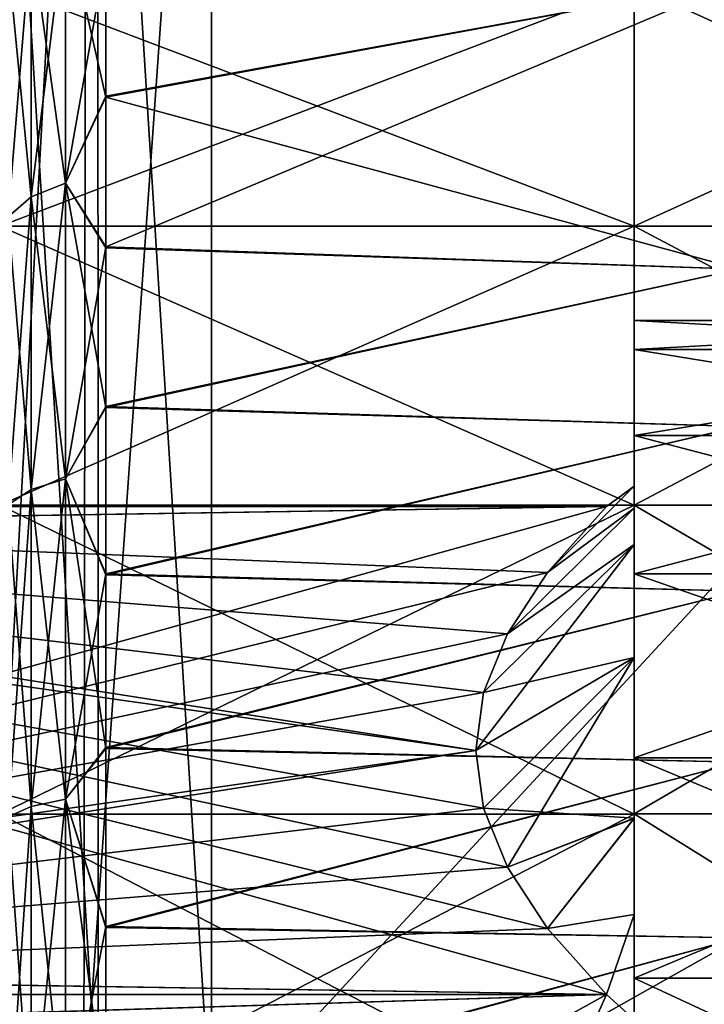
# Model space of a CAD drawing. Header units: metres. Extents: x 26 to 263, y -109 to 109.
# Tile 320 of 656: x 49.85 to 53.09, y 78.56 to 83.22. Entities that reach past the tile are written whole.
import ezdxf

# ---------------------------------------------------------------- set-up
doc = ezdxf.new("R2010")
doc.units = ezdxf.units.M
doc.layers.add('solid_500750', color=7, linetype='CONTINUOUS')

msp = doc.modelspace()

# ---------------------------------------------------------------- linework, layer by layer
at = {"layer": 'solid_500750'}
for points in [[(50.760601, 86.630127, -15.062011), (50.760601, 77.969872, -20.06201), (50.155594, 78.053627, -20.013655)], [(50.167454, 86.549828, -15.10837), (50.760601, 86.630127, -15.062011), (50.155594, 78.053627, -20.013655)], [(50.760601, 77.969872, 5.7226), (50.760601, 86.630127, 0.722599), (50.221989, 86.563576, 0.761022)], [(58.760601, 86.630127, -15.062011), (50.760601, 77.969872, -20.06201), (50.760601, 86.630127, -15.062011)], [(58.760601, 86.630127, -15.062011), (58.760601, 77.969872, -20.06201), (50.760601, 77.969872, -20.06201)], [(58.760601, 77.969872, 5.7226), (50.760601, 86.630127, 0.722599), (50.760601, 77.969872, 5.7226)], [(58.760601, 77.969872, 5.7226), (58.760601, 86.630127, 0.722599), (50.760601, 86.630127, 0.722599)], [(50.167454, 86.549828, -15.10837), (49.707775, 78.22921, -19.912285), (49.706978, 86.370819, -15.21172)], [(50.167454, 86.549828, -15.10837), (50.155594, 78.053627, -20.013655), (49.707775, 78.22921, -19.912285)], [(50.224606, 78.035484, 5.684717), (50.221989, 86.563576, 0.761022), (49.708607, 86.371056, 0.872175)], [(50.224606, 78.035484, 5.684717), (50.760601, 77.969872, 5.7226), (50.221989, 86.563576, 0.761022)], [(50.224606, 78.035484, 5.684717), (49.708607, 86.371056, 0.872175), (49.708195, 78.228745, 5.57314)], [(50.069256, 83.697708, 0.228003), (50.069256, 82.449371, 1.294181), (49.906906, 83.620972, 0.151264)], [(50.069256, 83.697708, -14.567414), (49.906906, 83.620972, -14.490675), (49.906906, 82.385582, -15.545794)], [(50.069256, 82.449371, -15.633593), (50.069256, 83.697708, -14.567414), (49.906906, 82.385582, -15.545794)], [(50.069256, 82.449371, -15.633593), (50.260601, 83.528648, -14.785257), (50.069256, 83.697708, -14.567414)], [(50.069256, 83.697708, 0.228003), (50.260601, 83.524231, 0.450037), (50.260601, 82.857697, 1.030698)], [(50.069256, 83.697708, 0.228003), (50.260601, 82.857697, 1.030698), (50.069256, 82.449371, 1.294181)], [(49.906906, 83.620972, 0.151264), (49.906906, 82.385582, 1.206382), (49.798508, 83.506111, 0.036404)], [(49.906906, 83.620972, -14.490675), (49.798508, 83.506111, -14.375814), (49.798508, 82.290108, -15.41438)], [(49.906906, 82.385582, -15.545794), (49.906906, 83.620972, -14.490675), (49.798508, 82.290108, -15.41438)], [(50.069256, 82.449371, 1.294181), (49.906906, 82.385582, 1.206382), (49.906906, 83.620972, 0.151264)], [(49.906906, 82.385582, 1.206382), (49.798508, 82.290108, 1.074969), (49.798508, 83.506111, 0.036404)], [(50.069256, 82.449371, -15.633593), (50.260601, 82.862457, -15.3663), (50.260601, 83.528648, -14.785257)], [(50.260601, 83.528648, -14.785257), (50.260601, 82.862457, -15.3663), (53.260601, 83.411316, -14.894855)], [(50.260601, 82.857697, 1.030698), (50.260601, 83.524231, 0.450037), (53.260601, 83.411316, 0.555443)], [(50.260601, 82.857697, 1.030698), (53.260601, 83.411316, 0.555443), (53.260601, 82.042732, 1.620677)], [(50.260601, 82.14901, -15.889745), (53.260601, 82.042732, -15.960088), (53.260601, 83.411316, -14.894855)], [(50.260601, 82.862457, -15.3663), (50.260601, 82.14901, -15.889745), (53.260601, 83.411316, -14.894855)], [(49.760601, 82.246025, -0.084106), (52.760601, 82.246025, -0.084106), (52.760601, 83.386192, -1.224308)], [(49.760601, 82.246025, -0.084106), (52.760601, 83.386192, -1.224308), (49.760601, 83.386192, -1.224308)], [(49.760601, 83.386192, -13.115103), (52.760601, 83.386192, -13.115103), (52.760601, 82.246025, -14.255304)], [(49.760601, 83.386192, -13.115103), (52.760601, 82.246025, -14.255304), (49.760601, 82.246025, -14.255304)], [(52.760601, 83.386192, -13.115103), (52.760601, 83.386192, -1.224308), (52.760601, 82.246025, -0.084106)], [(52.760601, 82.246025, -14.255304), (52.760601, 83.386192, -13.115103), (52.760601, 82.246025, -0.084106)], [(52.760601, 83.385971, -1.224002), (52.760601, 83.385971, -13.115409), (52.760601, 82.245865, -14.255543)], [(55.260601, 82.245865, -14.255543), (52.760601, 82.245865, -14.255543), (52.760601, 83.385971, -13.115409)], [(52.760601, 82.245865, -0.083868), (52.760601, 83.385971, -1.224002), (52.760601, 82.245865, -14.255543)], [(55.260601, 82.245865, -14.255543), (52.760601, 83.385971, -13.115409), (55.260601, 83.385971, -13.115409)], [(55.260601, 83.385971, -1.224002), (52.760601, 83.385971, -1.224002), (52.760601, 82.245865, -0.083868)], [(55.260601, 83.385971, -1.224002), (52.760601, 82.245865, -0.083868), (55.260601, 82.245865, -0.083868)], [(50.069256, 82.449371, -15.633593), (50.260601, 82.14901, -15.889745), (50.260601, 82.862457, -15.3663)], [(50.069256, 82.449371, 1.294181), (50.260601, 82.857697, 1.030698), (50.260601, 82.143921, 1.553746)], [(50.260601, 82.143921, 1.553746), (50.260601, 82.857697, 1.030698), (53.260601, 82.042732, 1.620677)], [(50.069256, 82.449371, 1.294181), (50.069256, 81.049622, 2.151951), (49.906906, 82.385582, 1.206382)], [(50.069256, 82.449371, -15.633593), (49.906906, 82.385582, -15.545794), (49.906906, 81.000351, -16.394665)], [(50.069256, 81.049622, -16.491362), (50.069256, 82.449371, -15.633593), (49.906906, 81.000351, -16.394665)], [(50.069256, 81.049622, -16.491362), (50.260601, 82.14901, -15.889745), (50.069256, 82.449371, -15.633593)], [(50.069256, 82.449371, 1.294181), (50.260601, 82.143921, 1.553746), (50.260601, 81.387856, 2.015269)], [(50.069256, 82.449371, 1.294181), (50.260601, 81.387856, 2.015269), (50.069256, 81.049622, 2.151951)], [(49.906906, 82.385582, 1.206382), (49.906906, 81.000351, 2.055254), (49.798508, 82.290108, 1.074969)], [(49.906906, 82.385582, -15.545794), (49.798508, 82.290108, -15.41438), (49.798508, 80.926605, -16.249933)], [(49.906906, 81.000351, -16.394665), (49.906906, 82.385582, -15.545794), (49.798508, 80.926605, -16.249933)], [(50.069256, 81.049622, 2.151951), (49.906906, 81.000351, 2.055254), (49.906906, 82.385582, 1.206382)], [(49.906906, 81.000351, 2.055254), (49.798508, 80.926605, 1.910522), (49.798508, 82.290108, 1.074969)], [(49.760601, 80.924942, 0.840936), (52.760601, 80.924942, 0.840936), (52.760601, 82.246025, -0.084106)], [(49.760601, 80.924942, 0.840936), (52.760601, 82.246025, -0.084106), (49.760601, 82.246025, -0.084106)], [(49.760601, 82.246025, -14.255304), (52.760601, 82.246025, -14.255304), (52.760601, 80.924942, -15.180346)], [(49.760601, 82.246025, -14.255304), (52.760601, 80.924942, -15.180346), (49.760601, 80.924942, -15.180346)], [(52.760601, 82.246025, -14.255304), (52.760601, 82.246025, -0.084106), (52.760601, 80.924942, 0.840936)], [(52.760601, 81.01519, -6.59611), (52.760601, 82.246025, -14.255304), (52.760601, 80.924942, 0.840936)], [(52.760601, 81.015175, -7.743467), (52.760601, 80.924942, -15.180346), (52.760601, 82.246025, -14.255304)], [(52.760601, 81.01519, -6.59611), (52.760601, 81.015175, -7.743467), (52.760601, 82.246025, -14.255304)], [(52.760601, 81.79998, -7.169705), (52.760601, 82.245865, -14.255543), (52.760601, 80.925087, -15.180385)], [(55.260601, 80.925087, -15.180385), (52.760601, 80.925087, -15.180385), (52.760601, 82.245865, -14.255543)], [(52.760601, 81.79998, -7.169705), (52.760601, 82.245865, -0.083868), (52.760601, 82.245865, -14.255543)], [(55.260601, 80.925087, -15.180385), (52.760601, 82.245865, -14.255543), (55.260601, 82.245865, -14.255543)], [(52.760601, 81.255348, -4.783439), (52.760601, 80.925087, 0.840974), (52.760601, 82.245865, -0.083868)], [(55.260601, 82.245865, -0.083868), (52.760601, 82.245865, -0.083868), (52.760601, 80.925087, 0.840974)], [(52.760601, 81.662094, -5.945895), (52.760601, 81.255348, -4.783439), (52.760601, 82.245865, -0.083868)], [(52.760601, 81.79998, -7.169705), (52.760601, 81.662094, -5.945895), (52.760601, 82.245865, -0.083868)], [(55.260601, 82.245865, -0.083868), (52.760601, 80.925087, 0.840974), (55.260601, 80.925087, 0.840974)], [(50.069256, 81.049622, -16.491362), (50.260601, 81.393227, -16.351702), (50.260601, 82.14901, -15.889745)], [(50.260601, 82.14901, -15.889745), (50.260601, 81.393227, -16.351702), (53.260601, 82.042732, -15.960088)], [(50.260601, 81.387856, 2.015269), (50.260601, 82.143921, 1.553746), (53.260601, 82.042732, 1.620677)], [(50.260601, 81.387856, 2.015269), (53.260601, 82.042732, 1.620677), (53.260601, 81.29734, 2.064759)], [(50.260601, 81.393227, -16.351702), (53.260601, 81.29734, -16.404171), (53.260601, 82.042732, -15.960088)], [(52.760601, 81.662094, -8.393517), (52.760601, 81.79998, -7.169705), (52.760601, 80.925087, -15.180385)], [(55.260601, 81.662094, -5.945895), (52.760601, 81.662094, -5.945895), (52.760601, 81.79998, -7.169705)], [(55.260601, 81.79998, -7.169705), (52.760601, 81.79998, -7.169705), (52.760601, 81.662094, -8.393517)], [(55.260601, 81.662094, -5.945895), (52.760601, 81.79998, -7.169705), (55.260601, 81.79998, -7.169705)], [(55.260601, 81.79998, -7.169705), (52.760601, 81.662094, -8.393517), (55.260601, 81.662094, -8.393517)], [(52.760601, 81.255348, -9.555972), (52.760601, 81.662094, -8.393517), (52.760601, 80.925087, -15.180385)], [(55.260601, 81.255348, -4.783439), (52.760601, 81.255348, -4.783439), (52.760601, 81.662094, -5.945895)], [(55.260601, 81.255348, -4.783439), (52.760601, 81.662094, -5.945895), (55.260601, 81.662094, -5.945895)], [(55.260601, 81.662094, -8.393517), (52.760601, 81.662094, -8.393517), (52.760601, 81.255348, -9.555972)], [(55.260601, 81.662094, -8.393517), (52.760601, 81.255348, -9.555972), (55.260601, 81.255348, -9.555972)], [(50.069256, 81.049622, -16.491362), (50.260601, 80.601013, -16.748394), (50.260601, 81.393227, -16.351702)], [(50.260601, 81.393227, -16.351702), (50.260601, 80.601013, -16.748394), (53.260601, 81.29734, -16.404171)], [(50.069256, 81.049622, 2.151951), (50.260601, 81.387856, 2.015269), (50.260601, 80.595406, 2.411499)], [(50.260601, 80.595406, 2.411499), (50.260601, 81.387856, 2.015269), (53.260601, 81.29734, 2.064759)], [(50.260601, 80.595406, 2.411499), (53.260601, 81.29734, 2.064759), (53.260601, 80.518097, 2.445755)], [(50.260601, 80.601013, -16.748394), (53.260601, 80.518097, -16.785166), (53.260601, 81.29734, -16.404171)], [(52.760601, 80.600143, -10.598791), (52.760601, 81.255348, -9.555972), (52.760601, 80.925087, -15.180385)], [(52.760601, 81.255348, -4.783439), (52.760601, 80.600143, -3.74062), (52.760601, 80.925087, 0.840974)], [(55.260601, 80.600143, -3.74062), (52.760601, 80.600143, -3.74062), (52.760601, 81.255348, -4.783439)], [(55.260601, 80.600143, -3.74062), (52.760601, 81.255348, -4.783439), (55.260601, 81.255348, -4.783439)], [(55.260601, 81.255348, -9.555972), (52.760601, 81.255348, -9.555972), (52.760601, 80.600143, -10.598791)], [(55.260601, 81.255348, -9.555972), (52.760601, 80.600143, -10.598791), (55.260601, 80.600143, -10.598791)], [(50.069256, 81.049622, 2.151951), (50.069256, 79.532921, 2.78019), (49.906906, 81.000351, 2.055254)], [(50.069256, 81.049622, -16.491362), (49.906906, 81.000351, -16.394665), (49.906906, 79.499382, -17.016388)], [(50.069256, 79.532921, -17.119602), (50.069256, 81.049622, -16.491362), (49.906906, 79.499382, -17.016388)], [(50.069256, 79.532921, -17.119602), (50.260601, 80.601013, -16.748394), (50.069256, 81.049622, -16.491362)], [(50.069256, 81.049622, 2.151951), (50.260601, 80.595406, 2.411499), (50.260601, 79.772751, 2.739381)], [(50.069256, 81.049622, 2.151951), (50.260601, 79.772751, 2.739381), (50.069256, 79.532921, 2.78019)], [(49.906906, 81.000351, 2.055254), (49.906906, 79.499382, 2.676976), (49.798508, 80.926605, 1.910522)], [(49.906906, 81.000351, -16.394665), (49.798508, 80.926605, -16.249933), (49.798508, 79.449188, -16.8619)], [(49.906906, 79.499382, -17.016388), (49.906906, 81.000351, -16.394665), (49.798508, 79.449188, -16.8619)], [(50.069256, 79.532921, 2.78019), (49.906906, 79.499382, 2.676976), (49.906906, 81.000351, 2.055254)], [(52.350906, 80.606453, -6.628707), (52.760601, 81.01519, -6.59611), (52.760601, 80.911163, -6.029668)], [(52.350906, 80.606453, -6.628707), (52.629406, 80.9188, -7.169705), (52.760601, 81.01519, -6.59611)], [(52.350906, 80.606461, -7.710703), (52.760601, 80.911118, -8.30991), (52.760601, 81.015175, -7.743467)], [(52.629406, 80.9188, -7.169705), (52.350906, 80.606461, -7.710703), (52.760601, 81.015175, -7.743467)], [(52.629406, 80.9188, -7.169705), (52.760601, 81.015175, -7.743467), (52.760601, 81.01519, -6.59611)], [(52.760601, 80.911163, -6.029668), (52.760601, 81.01519, -6.59611), (52.760601, 80.924942, 0.840936)], [(52.760601, 81.015175, -7.743467), (52.760601, 80.911118, -8.30991), (52.760601, 80.924942, -15.180346)], [(49.760601, 79.463295, 1.522502), (52.760601, 79.463295, 1.522502), (52.760601, 80.924942, 0.840936)], [(49.760601, 79.463295, 1.522502), (52.760601, 80.924942, 0.840936), (49.760601, 80.924942, 0.840936)], [(49.760601, 80.924942, -15.180346), (52.760601, 80.924942, -15.180346), (52.760601, 79.463295, -15.861913)], [(49.760601, 80.924942, -15.180346), (52.760601, 79.463295, -15.861913), (49.760601, 79.463295, -15.861913)], [(49.906906, 79.499382, 2.676976), (49.798508, 79.449188, 2.52249), (49.798508, 80.926605, 1.910522)], [(52.760601, 80.600143, -10.598791), (52.760601, 80.925087, -15.180385), (52.760601, 79.463768, -15.861831)], [(55.260601, 79.463768, -15.861831), (52.760601, 79.463768, -15.861831), (52.760601, 80.925087, -15.180385)], [(55.260601, 79.463768, -15.861831), (52.760601, 80.925087, -15.180385), (55.260601, 80.925087, -15.180385)], [(52.760601, 79.729294, -2.869727), (52.760601, 79.463768, 1.52242), (52.760601, 80.925087, 0.840974)], [(55.260601, 80.925087, 0.840974), (52.760601, 80.925087, 0.840974), (52.760601, 79.463768, 1.52242)], [(52.760601, 80.600143, -3.74062), (52.760601, 79.729294, -2.869727), (52.760601, 80.925087, 0.840974)], [(55.260601, 80.925087, 0.840974), (52.760601, 79.463768, 1.52242), (55.260601, 79.463768, 1.52242)], [(52.760601, 80.911163, -6.029668), (52.760601, 80.924942, 0.840936), (52.760601, 79.463295, 1.522502)], [(52.760601, 80.204956, -9.87411), (52.760601, 79.463295, -15.861913), (52.760601, 80.924942, -15.180346)], [(52.760601, 80.73912, -8.859623), (52.760601, 80.204956, -9.87411), (52.760601, 80.924942, -15.180346)], [(52.760601, 80.911118, -8.30991), (52.760601, 80.73912, -8.859623), (52.760601, 80.924942, -15.180346)], [(44.660599, 80.9188, -7.169705), (44.760601, 80.794876, -7.384348), (52.010601, 79.764099, -9.169704)], [(52.629406, 80.9188, -7.169705), (44.760601, 80.794876, -6.955062), (44.660599, 80.794876, -6.955062)], [(44.660599, 80.9188, -7.169705), (52.629406, 80.9188, -7.169705), (44.660599, 80.794876, -6.955062)], [(44.660599, 80.9188, -7.169705), (52.010601, 79.764099, -9.169704), (52.04792, 80.037941, -8.695408)], [(44.660599, 80.9188, -7.169705), (52.04792, 80.037941, -8.695408), (52.160271, 80.316315, -8.213251)], [(44.660599, 80.9188, -7.169705), (52.160271, 80.316315, -8.213251), (52.350906, 80.606461, -7.710703)], [(44.660599, 80.9188, -7.169705), (52.350906, 80.606461, -7.710703), (52.629406, 80.9188, -7.169705)], [(52.629406, 80.9188, -7.169705), (44.760601, 78.733322, -3.384348), (44.760601, 80.794876, -6.955062)], [(52.350906, 80.606453, -6.628707), (44.760601, 78.733322, -3.384348), (52.629406, 80.9188, -7.169705)], [(52.160267, 80.316307, -6.126158), (52.760601, 80.911163, -6.029668), (52.760601, 80.739182, -5.479948)], [(52.160267, 80.316307, -6.126158), (52.350906, 80.606453, -6.628707), (52.760601, 80.911163, -6.029668)], [(52.160271, 80.316315, -8.213251), (52.760601, 80.73912, -8.859623), (52.760601, 80.911118, -8.30991)], [(52.350906, 80.606461, -7.710703), (52.160271, 80.316315, -8.213251), (52.760601, 80.911118, -8.30991)], [(52.760601, 80.739182, -5.479948), (52.760601, 80.911163, -6.029668), (52.760601, 79.463295, 1.522502)], [(52.629406, 78.609398, -11.169705), (44.760601, 80.794876, -7.384348), (44.760601, 78.733322, -10.955063)], [(52.350906, 78.921745, -10.628707), (44.760601, 80.794876, -7.384348), (52.629406, 78.609398, -11.169705)], [(52.160267, 79.211891, -10.126158), (44.760601, 80.794876, -7.384348), (52.350906, 78.921745, -10.628707)], [(52.04792, 79.490265, -9.644), (44.760601, 80.794876, -7.384348), (52.160267, 79.211891, -10.126158)], [(52.010601, 79.764099, -9.169704), (44.760601, 80.794876, -7.384348), (52.04792, 79.490265, -9.644)], [(52.010601, 79.764099, -9.169704), (52.760601, 80.204956, -9.87411), (52.760601, 80.73912, -8.859623)], [(52.04792, 80.037941, -8.695408), (52.010601, 79.764099, -9.169704), (52.760601, 80.73912, -8.859623)], [(52.04792, 80.037933, -5.644), (52.760601, 80.739182, -5.479948), (52.760601, 80.205048, -4.465431)], [(52.04792, 80.037933, -5.644), (52.160267, 80.316307, -6.126158), (52.760601, 80.739182, -5.479948)], [(52.160271, 80.316315, -8.213251), (52.04792, 80.037941, -8.695408), (52.760601, 80.73912, -8.859623)], [(52.760601, 80.205048, -4.465431), (52.760601, 80.739182, -5.479948), (52.760601, 79.463295, 1.522502)], [(52.160267, 80.316307, -6.126158), (44.760601, 78.733322, -3.384348), (52.350906, 80.606453, -6.628707)], [(50.069256, 79.532921, -17.119602), (50.260601, 79.778542, -17.076759), (50.260601, 80.601013, -16.748394)], [(50.260601, 80.601013, -16.748394), (50.260601, 79.778542, -17.076759), (53.260601, 80.518097, -16.785166)], [(52.760601, 79.729294, -11.469684), (52.760601, 80.600143, -10.598791), (52.760601, 79.463768, -15.861831)], [(55.260601, 79.729294, -2.869727), (52.760601, 79.729294, -2.869727), (52.760601, 80.600143, -3.74062)], [(55.260601, 79.729294, -2.869727), (52.760601, 80.600143, -3.74062), (55.260601, 80.600143, -3.74062)], [(55.260601, 80.600143, -10.598791), (52.760601, 80.600143, -10.598791), (52.760601, 79.729294, -11.469684)], [(55.260601, 80.600143, -10.598791), (52.760601, 79.729294, -11.469684), (55.260601, 79.729294, -11.469684)], [(50.260601, 79.772751, 2.739381), (50.260601, 80.595406, 2.411499), (53.260601, 80.518097, 2.445755)], [(50.260601, 79.772751, 2.739381), (53.260601, 80.518097, 2.445755), (53.260601, 79.709061, 2.761458)], [(50.260601, 79.778542, -17.076759), (53.260601, 79.709061, -17.10087), (53.260601, 80.518097, -16.785166)], [(52.04792, 80.037933, -5.644), (44.760601, 78.733322, -3.384348), (52.160267, 80.316307, -6.126158)], [(52.010601, 79.764099, -5.169704), (52.04792, 80.037933, -5.644), (52.760601, 80.205048, -4.465431)], [(52.04792, 79.490265, -4.695408), (52.010601, 79.764099, -5.169704), (52.760601, 80.205048, -4.465431)], [(52.010601, 79.764099, -9.169704), (52.04792, 79.490265, -9.644), (52.760601, 80.204956, -9.87411)], [(52.04792, 79.490265, -4.695408), (52.760601, 80.205048, -4.465431), (52.760601, 79.442963, -3.608246)], [(52.04792, 79.490265, -9.644), (52.160267, 79.211891, -10.126158), (52.760601, 80.204956, -9.87411)], [(52.160267, 79.211891, -10.126158), (52.760601, 79.442818, -10.731286), (52.760601, 80.204956, -9.87411)], [(52.760601, 79.442963, -3.608246), (52.760601, 80.205048, -4.465431), (52.760601, 79.463295, 1.522502)], [(52.760601, 80.204956, -9.87411), (52.760601, 79.442818, -10.731286), (52.760601, 79.463295, -15.861913)], [(52.010601, 79.764099, -5.169704), (44.760601, 78.733322, -3.384348), (52.04792, 80.037933, -5.644)], [(44.660599, 78.609398, -3.169705), (44.760601, 78.733322, -3.384348), (52.010601, 79.764099, -5.169704)], [(44.660599, 78.609398, -3.169705), (52.010601, 79.764099, -5.169704), (52.04792, 79.490265, -4.695408)], [(50.069256, 79.532921, -17.119602), (50.260601, 78.931511, -17.334602), (50.260601, 79.778542, -17.076759)], [(50.069256, 79.532921, 2.78019), (50.260601, 79.772751, 2.739381), (50.260601, 78.925575, 2.996727)], [(50.260601, 79.778542, -17.076759), (50.260601, 78.931511, -17.334602), (53.260601, 79.709061, -17.10087)], [(50.260601, 78.925575, 2.996727), (50.260601, 79.772751, 2.739381), (53.260601, 79.709061, 2.761458)], [(52.760601, 78.68647, -12.124974), (52.760601, 79.729294, -11.469684), (52.760601, 79.463768, -15.861831)], [(52.760601, 79.729294, -2.869727), (52.760601, 78.68647, -2.214437), (52.760601, 79.463768, 1.52242)], [(55.260601, 78.68647, -2.214437), (52.760601, 78.68647, -2.214437), (52.760601, 79.729294, -2.869727)], [(55.260601, 78.68647, -2.214437), (52.760601, 79.729294, -2.869727), (55.260601, 79.729294, -2.869727)], [(55.260601, 79.729294, -11.469684), (52.760601, 79.729294, -11.469684), (52.760601, 78.68647, -12.124974)], [(55.260601, 79.729294, -11.469684), (52.760601, 78.68647, -12.124974), (55.260601, 78.68647, -12.124974)], [(50.260601, 78.925575, 2.996727), (53.260601, 79.709061, 2.761458), (53.260601, 78.877541, 3.00895)], [(50.260601, 78.931511, -17.334602), (53.260601, 78.877541, -17.34836), (53.260601, 79.709061, -17.10087)], [(50.069256, 79.532921, 2.78019), (50.069256, 77.936607, 3.16343), (49.906906, 79.499382, 2.676976)], [(50.069256, 79.532921, -17.119602), (49.906906, 79.499382, -17.016388), (49.906906, 77.919632, -17.395651)], [(50.069256, 77.936607, -17.502842), (50.069256, 79.532921, -17.119602), (49.906906, 77.919632, -17.395651)], [(50.069256, 77.936607, -17.502842), (50.260601, 78.931511, -17.334602), (50.069256, 79.532921, -17.119602)], [(50.069256, 79.532921, 2.78019), (50.260601, 78.925575, 2.996727), (50.260601, 78.059891, 3.181757)], [(50.069256, 79.532921, 2.78019), (50.260601, 78.059891, 3.181757), (50.069256, 77.936607, 3.16343)], [(44.660599, 78.609398, -3.169705), (52.04792, 79.490265, -4.695408), (52.160271, 79.211891, -4.213251)], [(49.906906, 79.499382, 2.676976), (49.906906, 77.919632, 3.056241), (49.798508, 79.449188, 2.52249)], [(49.906906, 79.499382, -17.016388), (49.798508, 79.449188, -16.8619), (49.798508, 77.894218, -17.235216)], [(49.906906, 77.919632, -17.395651), (49.906906, 79.499382, -17.016388), (49.798508, 77.894218, -17.235216)], [(50.069256, 77.936607, 3.16343), (49.906906, 77.919632, 3.056241), (49.906906, 79.499382, 2.676976)], [(52.160271, 79.211891, -4.213251), (52.04792, 79.490265, -4.695408), (52.760601, 79.442963, -3.608246)], [(49.760601, 77.905769, 1.939816), (52.760601, 77.905769, 1.939816), (52.760601, 79.463295, 1.522502)], [(49.760601, 77.905769, 1.939816), (52.760601, 79.463295, 1.522502), (49.760601, 79.463295, 1.522502)], [(49.760601, 79.463295, -15.861913), (52.760601, 79.463295, -15.861913), (52.760601, 77.905769, -16.279228)], [(49.760601, 79.463295, -15.861913), (52.760601, 77.905769, -16.279228), (49.760601, 77.905769, -16.279228)], [(49.906906, 77.919632, 3.056241), (49.798508, 77.894218, 2.895804), (49.798508, 79.449188, 2.52249)], [(52.160267, 79.211891, -10.126158), (52.350906, 78.921745, -10.628707), (52.760601, 79.442818, -10.731286)], [(52.350906, 78.921745, -3.710703), (52.160271, 79.211891, -4.213251), (52.760601, 79.442963, -3.608246)], [(52.350906, 78.921745, -3.710703), (52.760601, 79.442963, -3.608246), (52.760601, 78.987785, -3.253484)], [(52.350906, 78.921745, -10.628707), (52.760601, 78.98761, -11.086042), (52.760601, 79.442818, -10.731286)], [(52.760601, 78.68647, -12.124974), (52.760601, 79.463768, -15.861831), (52.760601, 77.906296, -16.279167)], [(55.260601, 77.906296, -16.279167), (52.760601, 77.906296, -16.279167), (52.760601, 79.463768, -15.861831)], [(55.260601, 77.906296, -16.279167), (52.760601, 79.463768, -15.861831), (55.260601, 79.463768, -15.861831)], [(52.760601, 78.68647, -2.214437), (52.760601, 77.906296, 1.939757), (52.760601, 79.463768, 1.52242)], [(55.260601, 79.463768, 1.52242), (52.760601, 79.463768, 1.52242), (52.760601, 77.906296, 1.939757)], [(55.260601, 79.463768, 1.52242), (52.760601, 77.906296, 1.939757), (55.260601, 77.906296, 1.939757)], [(52.760601, 79.442963, -3.608246), (52.760601, 79.463295, 1.522502), (52.760601, 77.905769, 1.939816)], [(52.760601, 77.96183, -11.61937), (52.760601, 77.905769, -16.279228), (52.760601, 79.463295, -15.861913)], [(52.760601, 78.490891, -11.384255), (52.760601, 77.96183, -11.61937), (52.760601, 79.463295, -15.861913)], [(52.760601, 78.98761, -11.086042), (52.760601, 78.490891, -11.384255), (52.760601, 79.463295, -15.861913)], [(52.760601, 79.442818, -10.731286), (52.760601, 78.98761, -11.086042), (52.760601, 79.463295, -15.861913)], [(52.760601, 78.987785, -3.253484), (52.760601, 79.442963, -3.608246), (52.760601, 77.905769, 1.939816)], [(44.660599, 78.609398, -3.169705), (52.160271, 79.211891, -4.213251), (52.350906, 78.921745, -3.710703)], [(52.350906, 78.921745, -3.710703), (52.760601, 78.987785, -3.253484), (52.629406, 78.609398, -3.169705)], [(52.350906, 78.921745, -10.628707), (52.629406, 78.609398, -11.169705), (52.760601, 78.98761, -11.086042)], [(52.629406, 78.609398, -3.169705), (52.760601, 78.987785, -3.253484), (52.760601, 78.491074, -2.955254)], [(52.629406, 78.609398, -11.169705), (52.760601, 78.490891, -11.384255), (52.760601, 78.98761, -11.086042)], [(52.760601, 78.491074, -2.955254), (52.760601, 78.987785, -3.253484), (52.760601, 77.905769, 1.939816)], [(44.660599, 78.609398, -3.169705), (52.350906, 78.921745, -3.710703), (52.629406, 78.609398, -3.169705)], [(50.069256, 77.936607, -17.502842), (50.260601, 78.065941, -17.520138), (50.260601, 78.931511, -17.334602)], [(50.260601, 78.931511, -17.334602), (50.260601, 78.065941, -17.520138), (53.260601, 78.877541, -17.34836)], [(50.260601, 78.059891, 3.181757), (50.260601, 78.925575, 2.996727), (53.260601, 78.877541, 3.00895)], [(50.260601, 78.059891, 3.181757), (53.260601, 78.877541, 3.00895), (53.260601, 77.166763, 3.294441)], [(50.260601, 77.187691, -17.632114), (53.260601, 77.166763, -17.633852), (53.260601, 78.877541, -17.34836)], [(50.260601, 78.065941, -17.520138), (50.260601, 77.187691, -17.632114), (53.260601, 78.877541, -17.34836)], [(52.629406, 78.609398, -11.169705), (44.760601, 78.733322, -10.955063), (44.660599, 78.733322, -10.955063)], [(44.660599, 78.609398, -11.169705), (52.629406, 78.609398, -11.169705), (44.660599, 78.733322, -10.955063)], [(52.760601, 77.523941, -12.531789), (52.760601, 78.68647, -12.124974), (52.760601, 77.906296, -16.279167)], [(52.760601, 78.68647, -2.214437), (52.760601, 77.523941, -1.807622), (52.760601, 77.906296, 1.939757)], [(55.260601, 77.523941, -1.807622), (52.760601, 77.523941, -1.807622), (52.760601, 78.68647, -2.214437)], [(55.260601, 77.523941, -1.807622), (52.760601, 78.68647, -2.214437), (55.260601, 78.68647, -2.214437)], [(55.260601, 78.68647, -12.124974), (52.760601, 78.68647, -12.124974), (52.760601, 77.523941, -12.531789)], [(55.260601, 78.68647, -12.124974), (52.760601, 77.523941, -12.531789), (55.260601, 77.523941, -12.531789)], [(52.629406, 78.609398, -3.169705), (44.760601, 78.361549, -3.169705), (44.660599, 78.361549, -3.169705)], [(44.660599, 78.609398, -11.169705), (44.760601, 78.361549, -11.169705), (52.010601, 76.300003, -11.169705)], [(44.660599, 78.609398, -3.169705), (52.629406, 78.609398, -3.169705), (44.660599, 78.361549, -3.169705)], [(44.660599, 78.609398, -11.169705), (52.010601, 76.300003, -11.169705), (52.048748, 76.853882, -11.169705)], [(44.660599, 78.609398, -11.169705), (52.048748, 76.853882, -11.169705), (52.162754, 77.413872, -11.169705)], [(44.660599, 78.609398, -11.169705), (52.162754, 77.413872, -11.169705), (52.353764, 77.992188, -11.169705)], [(44.660599, 78.609398, -11.169705), (52.353764, 77.992188, -11.169705), (52.629406, 78.609398, -11.169705)], [(52.629406, 78.609398, -3.169705), (44.760601, 74.238449, -3.169705), (44.760601, 78.361549, -3.169705)], [(52.351967, 77.987587, -3.169705), (44.760601, 74.238449, -3.169705), (52.629406, 78.609398, -3.169705)], [(52.351967, 77.987587, -3.169705), (52.629406, 78.609398, -3.169705), (52.760601, 78.491074, -2.955254)], [(52.629406, 78.609398, -11.169705), (52.353764, 77.992188, -11.169705), (52.760601, 78.490891, -11.384255)]]:
    msp.add_3dface(points, dxfattribs=at)

doc.saveas('drawing.dxf')
